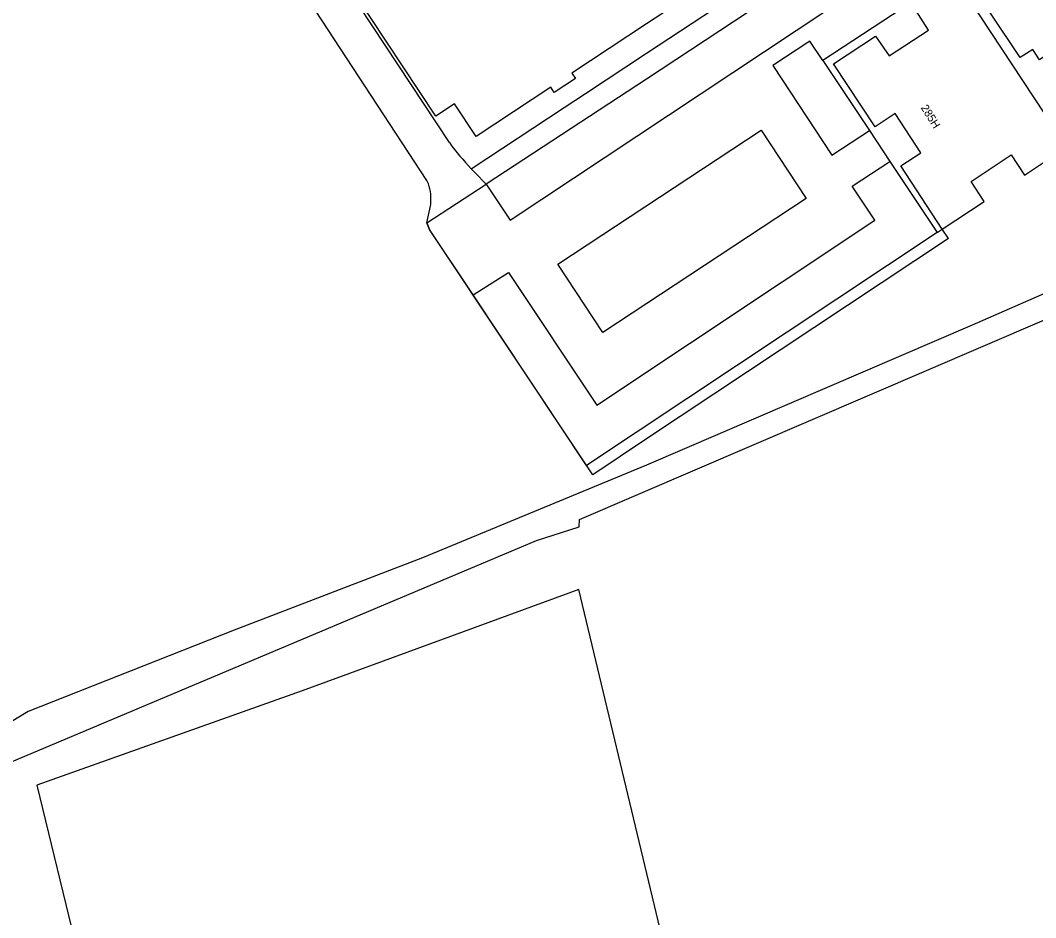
# Model space of a CAD drawing. Extents: x 161486 to 162249, y 379484 to 380829.
# Drawn here: x 161921.8 to 162048.6, y 379753.8 to 379865.9 of the extents above; entities that cross this region are included whole.
import ezdxf

# ---------------------------------------------------------------- set-up
doc = ezdxf.new("R2010")
doc.units = 0
for name, color, linetype in [('IMGEO_Gemengd_bos', 7, 'Continuous'), ('IMGEO_Hek', 7, 'Continuous'), ('IMGEO_Pand', 7, 'Continuous'), ('IMGEO_Pand_nummerreeks', 7, 'Continuous'), ('IMGEO_Parkeervlak_gesloten', 7, 'Continuous'), ('IMGEO_Rijbaan_lokaal_gesloten', 7, 'Continuous'), ('IMGEO_Rijbaan_lokaal_open', 7, 'Continuous'), ('IMGEO_Voetpad_onverhard', 7, 'Continuous'), ('IMGEO_Voetpad_open', 7, 'Continuous')]:
    doc.layers.add(name, color=color, linetype=linetype)

msp = doc.modelspace()

# ---------------------------------------------------------------- linework, layer by layer
at = {"layer": 'IMGEO_Gemengd_bos'}
msp.add_lwpolyline([(161943.9, 379687.78), (161944.62, 379684.78), (162013.75, 379702.1), (161991.56, 379794.76), (161957.01, 379782.13), (161923.86, 379770.32), (161943.32, 379690.14)], dxfattribs=at)
at = {"layer": 'IMGEO_Hek'}
for points in [[(161972.55, 379840.56), (161972.91, 379839.74)], [(162037.72, 379838.62), (162000, 379813.57), (161993.28, 379809.11), (161972.91, 379839.74)], [(162037.72, 379838.62), (162036.94, 379839.8)]]:
    msp.add_lwpolyline(points, dxfattribs=at)
at = {"layer": 'IMGEO_Pand'}
for points in [[(162015.01, 379874.2), (162013.05, 379872.9), (162012.53, 379873.68), (162000, 379865.41), (161990.69, 379859.26), (161991.13, 379858.6), (161988.47, 379856.84), (161988.03, 379857.5), (161978.74, 379851.36), (161976.03, 379855.45), (161973.7, 379853.91), (161957.37, 379878.6), (161959.59, 379880.07), (161957.22, 379883.66), (161970.41, 379892.36), (161969.96, 379893.03), (161971.95, 379894.34), (161963.67, 379906.9), (161969.36, 379910.65), (161965.86, 379915.94)], [(162036.94, 379839.8), (162031.76, 379847.68), (162034.26, 379849.33), (162031.06, 379854.21), (162028.55, 379852.56), (162023.36, 379860.44), (162028.61, 379863.89), (162030.3, 379861.42), (162035.21, 379864.65), (162033.61, 379867.2), (162038.87, 379870.65), (162052.46, 379850.01)], [(162036.94, 379839.8), (162042.18, 379843.25), (162040.53, 379845.75), (162045.54, 379849.05), (162047.19, 379846.54), (162052.46, 379850.01)]]:
    msp.add_lwpolyline(points, dxfattribs=at)
at = {"layer": 'IMGEO_Parkeervlak_gesloten'}
msp.add_lwpolyline([(162036.3, 379839.38), (161992.52, 379810.25), (161978.33, 379831.59)], dxfattribs=at)
at = {"layer": 'IMGEO_Rijbaan_lokaal_gesloten'}
for points in [[(161979.97, 379845.42), (161982.99, 379840.89), (162030.54, 379872.52)], [(162033.24, 379868.2), (162022, 379860.87)], [(162022, 379860.87), (162020.4, 379863.26), (162015.78, 379860.22), (162023.16, 379849.01), (162027.84, 379852.09)], [(162014.31, 379852.14), (162019.94, 379843.61), (161994.56, 379826.88), (161988.93, 379835.41), (162014.31, 379852.14)], [(162027.84, 379852.09), (162030.4, 379848.24)], [(161978.33, 379831.59), (161982.75, 379834.37), (161993.78, 379817.79), (162028.52, 379840.9), (162025.7, 379845.15), (162030.4, 379848.24)], [(161972.55, 379840.56), (161979.97, 379845.42)], [(161978.33, 379831.59), (161972.91, 379839.74), (161972.55, 379840.56)]]:
    msp.add_lwpolyline(points, dxfattribs=at)
at = {"layer": 'IMGEO_Rijbaan_lokaal_open'}
for points in [[(161975.38, 379850.59), (161954.44, 379882.35)], [(161972.79, 379845.45), (161972.57, 379845.84), (161952.48, 379876.54)], [(161979.97, 379845.42), (161978.6, 379846.81), (161978.11, 379847.32)], [(161972.55, 379840.56), (161973.06, 379842.86)]]:
    msp.add_lwpolyline(points, dxfattribs=at)
for centre, radius, start, end in [((162004.44, 379872.12), 36.17, 216.5301, 223.2876), ((161966.39, 379843.47), 6.69, 354.7003, 17.1195)]:
    msp.add_arc(centre, radius, start, end, dxfattribs=at)
at = {"layer": 'IMGEO_Voetpad_onverhard'}
for points in [[(161816.03, 379656.04), (161815.64, 379656.04), (161788.99, 379719.49), (161843.4, 379742.34), (161885.2, 379759.07), (161901.54, 379765.38), (161916.49, 379771.51), (161986.26, 379800.88), (161991.6, 379802.61), (161991.61, 379803.52), (162063.84, 379834.53), (162092.88, 379846.78), (162125.73, 379861.01), (162124.28, 379863.96)], [(162124.28, 379863.96), (162083.97, 379846.73), (162040.67, 379827.77), (162000, 379810.31), (161972.01, 379798.74), (161948.48, 379789.71), (161922.77, 379779.55), (161906.05, 379769.39)]]:
    msp.add_lwpolyline(points, dxfattribs=at)
at = {"layer": 'IMGEO_Voetpad_open'}
for points in [[(162027.6, 379876.77), (162000, 379858.53), (161979.97, 379845.42)], [(161978.11, 379847.32), (161989.7, 379854.97), (161992.36, 379856.73), (162000, 379861.77), (162014.2, 379871.15), (162016.16, 379872.45), (162015.01, 379874.2)], [(162063.15, 379857.2), (162064.6, 379858.18), (162059.31, 379866.04), (162054.26, 379862.51), (162053.33, 379863.79), (162049.09, 379860.92), (162048.26, 379862.22), (162046.66, 379861.23), (162039.32, 379872.23), (162035.07, 379869.4)], [(162022, 379860.87), (162027.84, 379852.09)], [(162030.4, 379848.24), (162036.3, 379839.38)], [(162036.3, 379839.38), (162036.94, 379839.8)]]:
    msp.add_lwpolyline(points, dxfattribs=at)

# ---------------------------------------------------------------- texts
at = {"layer": 'IMGEO_Pand_nummerreeks'}
msp.add_text('285H', height=1, rotation=302.0054, dxfattribs=at).set_placement((162034.21, 379854.96))

doc.saveas('drawing.dxf')
